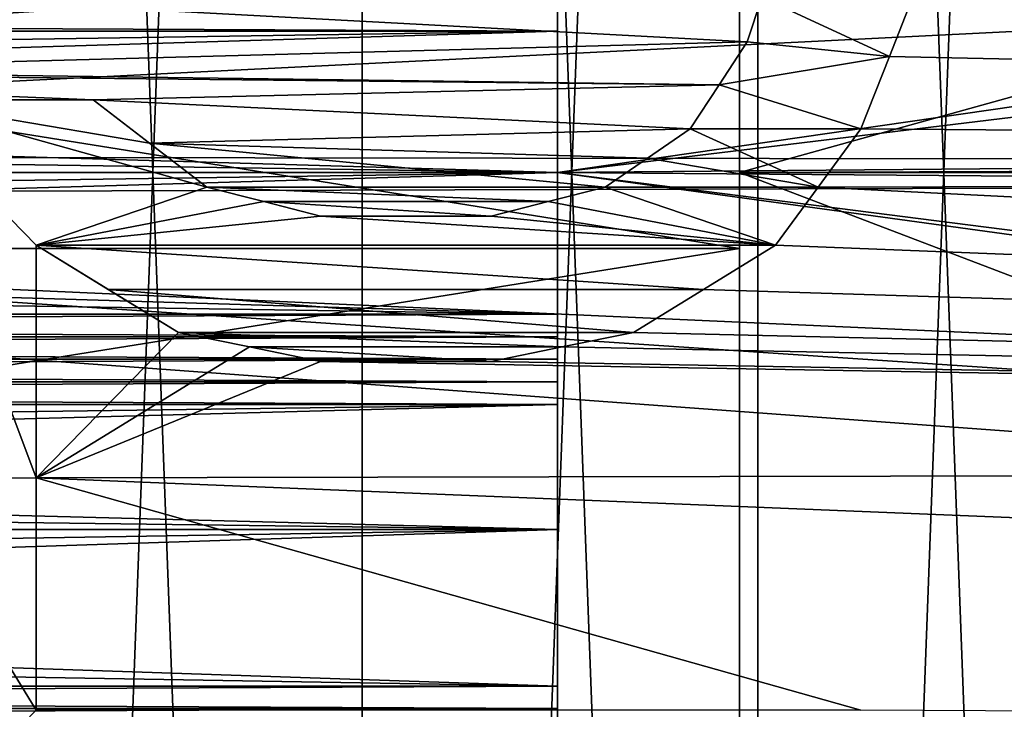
# Model space of a CAD drawing. Header units: millimetres. Extents: x -143 to 143, y -35 to 35.
# Tile 327 of 533: x 100.93 to 104.17, y -1.77 to 0.5. Entities that reach past the tile are written whole.
import ezdxf

# ---------------------------------------------------------------- set-up
doc = ezdxf.new("R2010")
doc.units = ezdxf.units.MM
doc.header["$LTSCALE"] = 65.185185
for name, color, linetype in [('1137', 7, 'CONTINUOUS'), ('1301', 7, 'CONTINUOUS'), ('1323', 7, 'CONTINUOUS'), ('1541', 7, 'CONTINUOUS'), ('1553', 7, 'CONTINUOUS'), ('1554', 7, 'CONTINUOUS'), ('1559', 7, 'CONTINUOUS'), ('1560', 7, 'CONTINUOUS'), ('1561', 7, 'CONTINUOUS'), ('1562', 7, 'CONTINUOUS'), ('1563', 7, 'CONTINUOUS'), ('1564', 7, 'CONTINUOUS'), ('1565', 7, 'CONTINUOUS'), ('1566', 7, 'CONTINUOUS'), ('1587', 7, 'CONTINUOUS'), ('1588', 7, 'CONTINUOUS'), ('1589', 7, 'CONTINUOUS'), ('1590', 7, 'CONTINUOUS'), ('1591', 7, 'CONTINUOUS'), ('1592', 7, 'CONTINUOUS'), ('473', 7, 'CONTINUOUS'), ('483', 7, 'CONTINUOUS'), ('535', 7, 'CONTINUOUS'), ('536', 7, 'CONTINUOUS'), ('537', 7, 'CONTINUOUS'), ('584', 7, 'CONTINUOUS'), ('585', 7, 'CONTINUOUS'), ('586', 7, 'CONTINUOUS'), ('587', 7, 'CONTINUOUS'), ('588', 7, 'CONTINUOUS'), ('589', 7, 'CONTINUOUS'), ('590', 7, 'CONTINUOUS'), ('671', 7, 'CONTINUOUS'), ('672', 7, 'CONTINUOUS'), ('673', 7, 'CONTINUOUS'), ('674', 7, 'CONTINUOUS'), ('675', 7, 'CONTINUOUS'), ('676', 7, 'CONTINUOUS'), ('677', 7, 'CONTINUOUS'), ('727', 7, 'CONTINUOUS'), ('728', 7, 'CONTINUOUS'), ('729', 7, 'CONTINUOUS'), ('730', 7, 'CONTINUOUS'), ('849', 7, 'CONTINUOUS')]:
    doc.layers.add(name, color=color, linetype=linetype)

msp = doc.modelspace()

# ---------------------------------------------------------------- linework, layer by layer
at = {"layer": '1137', "linetype": 'CONTINUOUS'}
for points in [[(93.65, 0.0589, 18.4999), (93.65, 3.264, 18.2098), (140.45, 3.0752, 18.2426), (93.65, 0.0589, 18.4999)], [(140.45, 0, 18.5), (93.65, 0.0589, 18.4999), (140.45, 3.0752, 18.2426), (140.45, 0, 18.5)], [(93.65, -3.1481, 18.2302), (93.65, 0.0589, 18.4999), (140.45, -3.0752, 18.2426), (93.65, -3.1481, 18.2302)], [(140.45, -3.0752, 18.2426), (93.65, 0.0589, 18.4999), (140.45, 0, 18.5), (140.45, -3.0752, 18.2426)]]:
    msp.add_3dface(points, dxfattribs=at)
at = {"layer": '1301', "linetype": 'CONTINUOUS'}
for points in [[(121.8264, 0.9654, -20.4773), (121.7, 0, -20.5), (103.8875, 0.8139, -20.4838), (121.8264, 0.9654, -20.4773)], [(103.8875, 0.8139, -20.4838), (121.7, 0, -20.5), (103.8875, 0.6223, -20.4906), (103.8875, 0.8139, -20.4838)], [(99.7625, 0.3351, -20.4973), (99.7625, 0.6224, -20.4905), (103.325, 0.4309, -20.4955), (99.7625, 0.3351, -20.4973)], [(103.325, 0.4309, -20.4955), (99.7625, 0.6224, -20.4905), (103.373, 0.578, -20.4919), (103.325, 0.4309, -20.4955)], [(103.8875, 0.6223, -20.4906), (121.7, 0, -20.5), (103.7938, 0.383, -20.4964), (103.8875, 0.6223, -20.4906)], [(103.2326, 0.2893, -20.498), (99.7625, 0.3351, -20.4973), (103.325, 0.4309, -20.4955), (103.2326, 0.2893, -20.498)], [(103.7938, 0.383, -20.4964), (121.7, 0, -20.5), (103.7, 0.1436, -20.4995), (103.7938, 0.383, -20.4964)], [(98.825, 0.3351, -20.4973), (99.7625, 0.3351, -20.4973), (103.2326, 0.2893, -20.498), (98.825, 0.3351, -20.4973)], [(101.1688, 0.2394, -20.4986), (98.825, 0.3351, -20.4973), (103.2326, 0.2893, -20.498), (101.1688, 0.2394, -20.4986)], [(98.825, 0.3351, -20.4973), (101.1688, 0.2394, -20.4986), (100.5125, 0.2394, -20.4986), (98.825, 0.3351, -20.4973)], [(103.1375, 0.1436, -20.4995), (101.1688, 0.2394, -20.4986), (103.2326, 0.2893, -20.498), (103.1375, 0.1436, -20.4995)], [(101.3551, 0.0966, -20.4998), (101.1688, 0.2394, -20.4986), (103.1375, 0.1436, -20.4995), (101.3551, 0.0966, -20.4998)], [(102.9969, 0.0479, -20.4999), (101.3551, 0.0966, -20.4998), (103.1375, 0.1436, -20.4995), (102.9969, 0.0479, -20.4999)], [(103.7, 0.1436, -20.4995), (121.7, 0, -20.5), (103.5594, -0.0479, -20.4999), (103.7, 0.1436, -20.4995)], [(101.5437, -0.0479, -20.4999), (101.3551, 0.0966, -20.4998), (102.8563, -0.0479, -20.4999), (101.5437, -0.0479, -20.4999)], [(102.8563, -0.0479, -20.4999), (101.3551, 0.0966, -20.4998), (102.9969, 0.0479, -20.4999), (102.8563, -0.0479, -20.4999)], [(121.7, 0, -20.5), (121.8264, -0.9655, -20.4773), (103.5594, -0.0479, -20.4999), (121.7, 0, -20.5)], [(101.7313, -0.0957, -20.4998), (101.5437, -0.0479, -20.4999), (102.6687, -0.0957, -20.4998), (101.7313, -0.0957, -20.4998)], [(102.6687, -0.0957, -20.4998), (101.5437, -0.0479, -20.4999), (102.8563, -0.0479, -20.4999), (102.6687, -0.0957, -20.4998)], [(103.5594, -0.0479, -20.4999), (121.8264, -0.9655, -20.4773), (103.4188, -0.2394, -20.4986), (103.5594, -0.0479, -20.4999)], [(101.9188, -0.1436, -20.4995), (101.7313, -0.0957, -20.4998), (102.4813, -0.1436, -20.4995), (101.9188, -0.1436, -20.4995)], [(102.4813, -0.1436, -20.4995), (101.7313, -0.0957, -20.4998), (102.6687, -0.0957, -20.4998), (102.4813, -0.1436, -20.4995)], [(101.2189, -0.385, -20.4964), (101.45, -0.5266, -20.4932), (100.9812, -0.2394, -20.4986), (101.2189, -0.385, -20.4964)], [(100.9812, -0.2394, -20.4986), (101.45, -0.5266, -20.4932), (100.9812, -1.006, -20.4753), (100.9812, -0.2394, -20.4986)], [(103.4188, -0.2394, -20.4986), (121.8264, -0.9655, -20.4773), (103.1811, -0.385, -20.4964), (103.4188, -0.2394, -20.4986)], [(103.1811, -0.385, -20.4964), (121.8264, -0.9655, -20.4773), (102.95, -0.5266, -20.4932), (103.1811, -0.385, -20.4964)], [(101.45, -0.5266, -20.4932), (101.6844, -0.5745, -20.4919), (100.9812, -1.006, -20.4753), (101.45, -0.5266, -20.4932)], [(102.95, -0.5266, -20.4932), (121.8264, -0.9655, -20.4773), (102.7156, -0.5745, -20.4919), (102.95, -0.5266, -20.4932)], [(101.9188, -0.6223, -20.4906), (100.9812, -1.006, -20.4753), (101.6844, -0.5745, -20.4919), (101.9188, -0.6223, -20.4906)], [(102.7156, -0.5745, -20.4919), (121.8264, -0.9655, -20.4773), (102.4813, -0.6223, -20.4906), (102.7156, -0.5745, -20.4919)], [(101.9188, -0.6223, -20.4906), (121.8264, -0.9655, -20.4773), (100.9812, -1.006, -20.4753), (101.9188, -0.6223, -20.4906)], [(102.4813, -0.6223, -20.4906), (121.8264, -0.9655, -20.4773), (101.9188, -0.6223, -20.4906), (102.4813, -0.6223, -20.4906)], [(121.8264, -0.9655, -20.4773), (122.1997, -1.8704, -20.4145), (100.9812, -1.006, -20.4753), (121.8264, -0.9655, -20.4773)], [(100.9812, -1.006, -20.4753), (122.1997, -1.8704, -20.4145), (103.7, -1.7713, -20.4233), (100.9812, -1.006, -20.4753)], [(100.9812, -1.7713, -20.4233), (100.9812, -1.006, -20.4753), (103.7, -1.7713, -20.4233), (100.9812, -1.7713, -20.4233)]]:
    msp.add_3dface(points, dxfattribs=at)
at = {"layer": '1323', "linetype": 'CONTINUOUS'}
for points in [[(140.45, 0.0589, 20.4999), (140.45, 3.6113, 20.1794), (93.65, 3.4683, 20.2045), (140.45, 0.0589, 20.4999)], [(93.65, -0.0836, 20.4998), (140.45, 0.0589, 20.4999), (93.65, 3.4683, 20.2045), (93.65, -0.0836, 20.4998)], [(140.45, -3.4954, 20.1998), (140.45, 0.0589, 20.4999), (93.65, -0.0836, 20.4998), (140.45, -3.4954, 20.1998)], [(93.65, -3.633, 20.1755), (140.45, -3.4954, 20.1998), (93.65, -0.0836, 20.4998), (93.65, -3.633, 20.1755)]]:
    msp.add_3dface(points, dxfattribs=at)
at = {"layer": '1541', "linetype": 'CONTINUOUS'}
for points in [[(103.8875, 0.6223, -20.5906), (103.7938, 0.383, -20.5964), (103.373, 0.578, -20.5919), (103.8875, 0.6223, -20.5906)], [(103.373, 0.578, -20.5919), (103.7938, 0.383, -20.5964), (103.325, 0.4309, -20.5955), (103.373, 0.578, -20.5919)], [(103.325, 0.4309, -20.5955), (103.7938, 0.383, -20.5964), (103.2326, 0.2893, -20.598), (103.325, 0.4309, -20.5955)], [(103.7938, 0.383, -20.5964), (103.7, 0.1436, -20.5995), (103.2326, 0.2893, -20.598), (103.7938, 0.383, -20.5964)], [(103.2326, 0.2893, -20.598), (103.7, 0.1436, -20.5995), (103.1375, 0.1436, -20.5995), (103.2326, 0.2893, -20.598)], [(101.3551, 0.0966, -20.5998), (101.5437, -0.0479, -20.5999), (100.5125, 0.2394, -20.5986), (101.3551, 0.0966, -20.5998)], [(100.5125, 0.2394, -20.5986), (101.5437, -0.0479, -20.5999), (100.9812, -0.2394, -20.5986), (100.5125, 0.2394, -20.5986)], [(101.1688, 0.2394, -20.5986), (101.3551, 0.0966, -20.5998), (100.5125, 0.2394, -20.5986), (101.1688, 0.2394, -20.5986)], [(100.5125, -1.0072, -20.5754), (100.5125, 0.2394, -20.5986), (100.9812, -1.006, -20.5754), (100.5125, -1.0072, -20.5754)], [(100.9812, -1.006, -20.5754), (100.5125, 0.2394, -20.5986), (100.9812, -0.2394, -20.5986), (100.9812, -1.006, -20.5754)], [(103.1375, 0.1436, -20.5995), (103.5594, -0.0479, -20.5999), (102.9969, 0.0479, -20.5999), (103.1375, 0.1436, -20.5995)], [(103.7, 0.1436, -20.5995), (103.5594, -0.0479, -20.5999), (103.1375, 0.1436, -20.5995), (103.7, 0.1436, -20.5995)], [(102.9969, 0.0479, -20.5999), (103.5594, -0.0479, -20.5999), (102.8563, -0.0479, -20.5999), (102.9969, 0.0479, -20.5999)], [(101.5437, -0.0479, -20.5999), (101.7313, -0.0957, -20.5998), (100.9812, -0.2394, -20.5986), (101.5437, -0.0479, -20.5999)], [(102.8563, -0.0479, -20.5999), (103.4188, -0.2394, -20.5986), (102.6687, -0.0957, -20.5998), (102.8563, -0.0479, -20.5999)], [(103.5594, -0.0479, -20.5999), (103.4188, -0.2394, -20.5986), (102.8563, -0.0479, -20.5999), (103.5594, -0.0479, -20.5999)], [(101.9188, -0.1436, -20.5995), (100.9812, -0.2394, -20.5986), (101.7313, -0.0957, -20.5998), (101.9188, -0.1436, -20.5995)], [(102.6687, -0.0957, -20.5998), (103.4188, -0.2394, -20.5986), (102.4813, -0.1436, -20.5995), (102.6687, -0.0957, -20.5998)], [(103.4188, -0.2394, -20.5986), (100.9812, -0.2394, -20.5986), (101.9188, -0.1436, -20.5995), (103.4188, -0.2394, -20.5986)], [(102.4813, -0.1436, -20.5995), (103.4188, -0.2394, -20.5986), (101.9188, -0.1436, -20.5995), (102.4813, -0.1436, -20.5995)], [(101.2189, -0.385, -20.5964), (100.9812, -0.2394, -20.5986), (103.1811, -0.385, -20.5964), (101.2189, -0.385, -20.5964)], [(103.1811, -0.385, -20.5964), (100.9812, -0.2394, -20.5986), (103.4188, -0.2394, -20.5986), (103.1811, -0.385, -20.5964)], [(101.45, -0.5266, -20.5933), (101.2189, -0.385, -20.5964), (102.95, -0.5266, -20.5933), (101.45, -0.5266, -20.5933)], [(102.95, -0.5266, -20.5933), (101.2189, -0.385, -20.5964), (103.1811, -0.385, -20.5964), (102.95, -0.5266, -20.5933)], [(101.6844, -0.5745, -20.592), (101.45, -0.5266, -20.5933), (102.7156, -0.5745, -20.592), (101.6844, -0.5745, -20.592)], [(102.7156, -0.5745, -20.592), (101.45, -0.5266, -20.5933), (102.95, -0.5266, -20.5933), (102.7156, -0.5745, -20.592)], [(101.9188, -0.6223, -20.5906), (101.6844, -0.5745, -20.592), (102.4813, -0.6223, -20.5906), (101.9188, -0.6223, -20.5906)], [(102.4813, -0.6223, -20.5906), (101.6844, -0.5745, -20.592), (102.7156, -0.5745, -20.592), (102.4813, -0.6223, -20.5906)], [(100.9812, -1.7713, -20.5237), (100.5125, -1.0072, -20.5754), (100.9812, -1.006, -20.5754), (100.9812, -1.7713, -20.5237)], [(100.5125, -2.25, -20.4768), (100.5125, -1.0072, -20.5754), (100.9812, -1.7713, -20.5237), (100.5125, -2.25, -20.4768)]]:
    msp.add_3dface(points, dxfattribs=at)
at = {"layer": '1553', "linetype": 'CONTINUOUS'}
for points in [[(101.1688, 0.2394, -20.4986), (101.3551, 0.0966, -20.4998), (101.1688, 0.2394, -20.5986), (101.1688, 0.2394, -20.4986)], [(101.3551, 0.0966, -20.4998), (101.3551, 0.0966, -20.5998), (101.1688, 0.2394, -20.5986), (101.3551, 0.0966, -20.4998)], [(101.3551, 0.0966, -20.4998), (101.5437, -0.0479, -20.4999), (101.3551, 0.0966, -20.5998), (101.3551, 0.0966, -20.4998)], [(101.5437, -0.0479, -20.4999), (101.5437, -0.0479, -20.5999), (101.3551, 0.0966, -20.5998), (101.5437, -0.0479, -20.4999)]]:
    msp.add_3dface(points, dxfattribs=at)
at = {"layer": '1554', "linetype": 'CONTINUOUS'}
for points in [[(100.5125, 0.2394, -20.4986), (101.1688, 0.2394, -20.4986), (100.5125, 0.2394, -20.5986), (100.5125, 0.2394, -20.4986)], [(101.1688, 0.2394, -20.4986), (101.1688, 0.2394, -20.5986), (100.5125, 0.2394, -20.5986), (101.1688, 0.2394, -20.4986)]]:
    msp.add_3dface(points, dxfattribs=at)
at = {"layer": '1559', "linetype": 'CONTINUOUS'}
for points in [[(100.9812, -0.2394, -20.4986), (100.9812, -1.006, -20.4753), (100.9812, -0.2394, -20.5986), (100.9812, -0.2394, -20.4986)], [(100.9812, -1.006, -20.4753), (100.9812, -1.006, -20.5754), (100.9812, -0.2394, -20.5986), (100.9812, -1.006, -20.4753)], [(100.9812, -1.006, -20.4753), (100.9812, -1.7713, -20.4233), (100.9812, -1.006, -20.5754), (100.9812, -1.006, -20.4753)], [(100.9812, -1.7713, -20.4233), (100.9812, -1.7713, -20.5237), (100.9812, -1.006, -20.5754), (100.9812, -1.7713, -20.4233)]]:
    msp.add_3dface(points, dxfattribs=at)
at = {"layer": '1560', "linetype": 'CONTINUOUS'}
for points in [[(101.2189, -0.385, -20.4964), (100.9812, -0.2394, -20.4986), (101.2189, -0.385, -20.5964), (101.2189, -0.385, -20.4964)], [(100.9812, -0.2394, -20.4986), (100.9812, -0.2394, -20.5986), (101.2189, -0.385, -20.5964), (100.9812, -0.2394, -20.4986)], [(101.45, -0.5266, -20.4932), (101.2189, -0.385, -20.4964), (101.45, -0.5266, -20.5933), (101.45, -0.5266, -20.4932)], [(101.2189, -0.385, -20.4964), (101.2189, -0.385, -20.5964), (101.45, -0.5266, -20.5933), (101.2189, -0.385, -20.4964)]]:
    msp.add_3dface(points, dxfattribs=at)
at = {"layer": '1561', "linetype": 'CONTINUOUS'}
for points in [[(101.6844, -0.5745, -20.4919), (101.45, -0.5266, -20.4932), (101.6844, -0.5745, -20.592), (101.6844, -0.5745, -20.4919)], [(101.45, -0.5266, -20.4932), (101.45, -0.5266, -20.5933), (101.6844, -0.5745, -20.592), (101.45, -0.5266, -20.4932)], [(101.9188, -0.6223, -20.4906), (101.6844, -0.5745, -20.4919), (101.9188, -0.6223, -20.5906), (101.9188, -0.6223, -20.4906)], [(101.6844, -0.5745, -20.4919), (101.6844, -0.5745, -20.592), (101.9188, -0.6223, -20.5906), (101.6844, -0.5745, -20.4919)]]:
    msp.add_3dface(points, dxfattribs=at)
at = {"layer": '1562', "linetype": 'CONTINUOUS'}
for points in [[(102.4813, -0.6223, -20.4906), (101.9188, -0.6223, -20.4906), (102.4813, -0.6223, -20.5906), (102.4813, -0.6223, -20.4906)], [(101.9188, -0.6223, -20.4906), (101.9188, -0.6223, -20.5906), (102.4813, -0.6223, -20.5906), (101.9188, -0.6223, -20.4906)]]:
    msp.add_3dface(points, dxfattribs=at)
at = {"layer": '1563', "linetype": 'CONTINUOUS'}
for points in [[(102.95, -0.5266, -20.4932), (102.7156, -0.5745, -20.4919), (102.95, -0.5266, -20.5933), (102.95, -0.5266, -20.4932)], [(102.7156, -0.5745, -20.4919), (102.7156, -0.5745, -20.592), (102.95, -0.5266, -20.5933), (102.7156, -0.5745, -20.4919)], [(102.7156, -0.5745, -20.4919), (102.4813, -0.6223, -20.4906), (102.7156, -0.5745, -20.592), (102.7156, -0.5745, -20.4919)], [(102.4813, -0.6223, -20.4906), (102.4813, -0.6223, -20.5906), (102.7156, -0.5745, -20.592), (102.4813, -0.6223, -20.4906)]]:
    msp.add_3dface(points, dxfattribs=at)
at = {"layer": '1564', "linetype": 'CONTINUOUS'}
for points in [[(103.4188, -0.2394, -20.4986), (103.1811, -0.385, -20.4964), (103.4188, -0.2394, -20.5986), (103.4188, -0.2394, -20.4986)], [(103.1811, -0.385, -20.4964), (103.1811, -0.385, -20.5964), (103.4188, -0.2394, -20.5986), (103.1811, -0.385, -20.4964)], [(103.1811, -0.385, -20.4964), (102.95, -0.5266, -20.4932), (103.1811, -0.385, -20.5964), (103.1811, -0.385, -20.4964)], [(102.95, -0.5266, -20.4932), (102.95, -0.5266, -20.5933), (103.1811, -0.385, -20.5964), (102.95, -0.5266, -20.4932)]]:
    msp.add_3dface(points, dxfattribs=at)
at = {"layer": '1565', "linetype": 'CONTINUOUS'}
for points in [[(103.7, 0.1436, -20.4995), (103.5594, -0.0479, -20.4999), (103.7, 0.1436, -20.5995), (103.7, 0.1436, -20.4995)], [(103.5594, -0.0479, -20.4999), (103.5594, -0.0479, -20.5999), (103.7, 0.1436, -20.5995), (103.5594, -0.0479, -20.4999)], [(103.5594, -0.0479, -20.4999), (103.4188, -0.2394, -20.4986), (103.5594, -0.0479, -20.5999), (103.5594, -0.0479, -20.4999)], [(103.4188, -0.2394, -20.4986), (103.4188, -0.2394, -20.5986), (103.5594, -0.0479, -20.5999), (103.4188, -0.2394, -20.4986)]]:
    msp.add_3dface(points, dxfattribs=at)
at = {"layer": '1566', "linetype": 'CONTINUOUS'}
for points in [[(103.8875, 0.6223, -20.4906), (103.7938, 0.383, -20.4964), (103.8875, 0.6223, -20.5906), (103.8875, 0.6223, -20.4906)], [(103.7938, 0.383, -20.4964), (103.7938, 0.383, -20.5964), (103.8875, 0.6223, -20.5906), (103.7938, 0.383, -20.4964)], [(103.7938, 0.383, -20.4964), (103.7, 0.1436, -20.4995), (103.7938, 0.383, -20.5964), (103.7938, 0.383, -20.4964)], [(103.7, 0.1436, -20.4995), (103.7, 0.1436, -20.5995), (103.7938, 0.383, -20.5964), (103.7, 0.1436, -20.4995)]]:
    msp.add_3dface(points, dxfattribs=at)
at = {"layer": '1587', "linetype": 'CONTINUOUS'}
for points in [[(103.325, 0.4309, -20.4955), (103.373, 0.578, -20.4919), (103.325, 0.4309, -20.5955), (103.325, 0.4309, -20.4955)], [(103.373, 0.578, -20.4919), (103.373, 0.578, -20.5919), (103.325, 0.4309, -20.5955), (103.373, 0.578, -20.4919)]]:
    msp.add_3dface(points, dxfattribs=at)
at = {"layer": '1588', "linetype": 'CONTINUOUS'}
for points in [[(103.2326, 0.2893, -20.498), (103.325, 0.4309, -20.4955), (103.2326, 0.2893, -20.598), (103.2326, 0.2893, -20.498)], [(103.325, 0.4309, -20.4955), (103.325, 0.4309, -20.5955), (103.2326, 0.2893, -20.598), (103.325, 0.4309, -20.4955)], [(103.1375, 0.1436, -20.4995), (103.2326, 0.2893, -20.498), (103.1375, 0.1436, -20.5995), (103.1375, 0.1436, -20.4995)], [(103.2326, 0.2893, -20.498), (103.2326, 0.2893, -20.598), (103.1375, 0.1436, -20.5995), (103.2326, 0.2893, -20.498)]]:
    msp.add_3dface(points, dxfattribs=at)
at = {"layer": '1589', "linetype": 'CONTINUOUS'}
for points in [[(102.9969, 0.0479, -20.4999), (103.1375, 0.1436, -20.4995), (102.9969, 0.0479, -20.5999), (102.9969, 0.0479, -20.4999)], [(103.1375, 0.1436, -20.4995), (103.1375, 0.1436, -20.5995), (102.9969, 0.0479, -20.5999), (103.1375, 0.1436, -20.4995)], [(102.8563, -0.0479, -20.4999), (102.9969, 0.0479, -20.4999), (102.8563, -0.0479, -20.5999), (102.8563, -0.0479, -20.4999)], [(102.9969, 0.0479, -20.4999), (102.9969, 0.0479, -20.5999), (102.8563, -0.0479, -20.5999), (102.9969, 0.0479, -20.4999)]]:
    msp.add_3dface(points, dxfattribs=at)
at = {"layer": '1590', "linetype": 'CONTINUOUS'}
for points in [[(102.6687, -0.0957, -20.4998), (102.8563, -0.0479, -20.4999), (102.6687, -0.0957, -20.5998), (102.6687, -0.0957, -20.4998)], [(102.8563, -0.0479, -20.4999), (102.8563, -0.0479, -20.5999), (102.6687, -0.0957, -20.5998), (102.8563, -0.0479, -20.4999)], [(102.4813, -0.1436, -20.4995), (102.6687, -0.0957, -20.4998), (102.4813, -0.1436, -20.5995), (102.4813, -0.1436, -20.4995)], [(102.6687, -0.0957, -20.4998), (102.6687, -0.0957, -20.5998), (102.4813, -0.1436, -20.5995), (102.6687, -0.0957, -20.4998)]]:
    msp.add_3dface(points, dxfattribs=at)
at = {"layer": '1591', "linetype": 'CONTINUOUS'}
for points in [[(101.9188, -0.1436, -20.4995), (102.4813, -0.1436, -20.4995), (101.9188, -0.1436, -20.5995), (101.9188, -0.1436, -20.4995)], [(102.4813, -0.1436, -20.4995), (102.4813, -0.1436, -20.5995), (101.9188, -0.1436, -20.5995), (102.4813, -0.1436, -20.4995)]]:
    msp.add_3dface(points, dxfattribs=at)
at = {"layer": '1592', "linetype": 'CONTINUOUS'}
for points in [[(101.5437, -0.0479, -20.4999), (101.7313, -0.0957, -20.4998), (101.5437, -0.0479, -20.5999), (101.5437, -0.0479, -20.4999)], [(101.5437, -0.0479, -20.5999), (101.7313, -0.0957, -20.4998), (101.7313, -0.0957, -20.5998), (101.5437, -0.0479, -20.5999)], [(101.7313, -0.0957, -20.4998), (101.9188, -0.1436, -20.4995), (101.7313, -0.0957, -20.5998), (101.7313, -0.0957, -20.4998)], [(101.9188, -0.1436, -20.4995), (101.9188, -0.1436, -20.5995), (101.7313, -0.0957, -20.5998), (101.9188, -0.1436, -20.4995)]]:
    msp.add_3dface(points, dxfattribs=at)
at = {"layer": '473', "linetype": 'CONTINUOUS'}
for points in [[(100.6006, 20.4248, -57), (102.0558, 18.4539, -57), (100.6007, -20.4247, -57), (100.6006, 20.4248, -57)], [(102.0558, 18.4539, -57), (102.0558, -18.4538, -57), (100.6007, -20.4247, -57), (102.0558, 18.4539, -57)], [(102.0558, 18.4539, -57), (103.3596, 16.3797, -57), (102.0558, -18.4538, -57), (102.0558, 18.4539, -57)], [(103.3596, 16.3797, -57), (103.3597, -16.3796, -57), (102.0558, -18.4538, -57), (103.3596, 16.3797, -57)], [(103.3596, 16.3797, -57), (104.5047, 14.2139, -57), (103.3597, -16.3796, -57), (103.3596, 16.3797, -57)], [(104.5047, 14.2139, -57), (104.5048, -14.2138, -57), (103.3597, -16.3796, -57), (104.5047, 14.2139, -57)]]:
    msp.add_3dface(points, dxfattribs=at)
at = {"layer": '483', "linetype": 'CONTINUOUS'}
for points in [[(100.6006, -20.4248, -56.5), (102.0558, -18.4539, -56.5), (100.6007, 20.4247, -56.5), (100.6006, -20.4248, -56.5)], [(102.0558, -18.4539, -56.5), (102.0558, 18.4538, -56.5), (100.6007, 20.4247, -56.5), (102.0558, -18.4539, -56.5)], [(102.0558, -18.4539, -56.5), (103.3596, -16.3797, -56.5), (102.0558, 18.4538, -56.5), (102.0558, -18.4539, -56.5)], [(103.3596, -16.3797, -56.5), (103.3597, 16.3796, -56.5), (102.0558, 18.4538, -56.5), (103.3596, -16.3797, -56.5)], [(103.3596, -16.3797, -56.5), (104.5047, -14.2139, -56.5), (103.3597, 16.3796, -56.5), (103.3596, -16.3797, -56.5)], [(104.5047, -14.2139, -56.5), (104.5048, 14.2138, -56.5), (103.3597, 16.3796, -56.5), (104.5047, -14.2139, -56.5)]]:
    msp.add_3dface(points, dxfattribs=at)
at = {"layer": '535', "linetype": 'CONTINUOUS'}
for points in [[(102.7, -0.0001, -10.65), (110.8, 1.1723, -10.5853), (102.7, 2.0775, -10.4454), (102.7, -0.0001, -10.65)], [(110.8, 0.0702, -10.6498), (110.8, 1.1723, -10.5853), (102.7, -0.0001, -10.65), (110.8, 0.0702, -10.6498)], [(110.8, -1.0326, -10.5998), (110.8, 0.0702, -10.6498), (102.7, -0.0001, -10.65), (110.8, -1.0326, -10.5998)], [(102.7, -2.0776, -10.4454), (110.8, -1.0326, -10.5998), (102.7, -0.0001, -10.65), (102.7, -2.0776, -10.4454)], [(110.8, -2.1242, -10.436), (110.8, -1.0326, -10.5998), (102.7, -2.0776, -10.4454), (110.8, -2.1242, -10.436)]]:
    msp.add_3dface(points, dxfattribs=at)
at = {"layer": '536', "linetype": 'CONTINUOUS'}
for points in [[(102.7, 2.0776, 10.4454), (110.8, 0.9847, 10.6044), (102.7, 0.0001, 10.65), (102.7, 2.0776, 10.4454)], [(110.8, 0.9847, 10.6044), (110.8, -0.0634, 10.6498), (102.7, 0.0001, 10.65), (110.8, 0.9847, 10.6044)], [(110.8, -0.0634, 10.6498), (110.8, -1.1109, 10.5919), (102.7, 0.0001, 10.65), (110.8, -0.0634, 10.6498)], [(102.7, 0.0001, 10.65), (110.8, -1.1109, 10.5919), (102.7, -2.0775, 10.4454), (102.7, 0.0001, 10.65)], [(110.8, -1.1109, 10.5919), (110.8, -2.1476, 10.4312), (102.7, -2.0775, 10.4454), (110.8, -1.1109, 10.5919)]]:
    msp.add_3dface(points, dxfattribs=at)
at = {"layer": '537', "linetype": 'CONTINUOUS'}
for points in [[(102.7, 2.0776, 10.4454), (102.7, 0.0001, 10.65), (102.7, 1.987, 11.9864), (102.7, 2.0776, 10.4454)], [(102.7, -0.0001, -10.65), (102.7, 2.0775, -10.4454), (102.7, 0, -11.6247), (102.7, -0.0001, -10.65)], [(102.7, 0, -11.6247), (102.7, 2.0775, -10.4454), (102.7, 0.4665, -12.141), (102.7, 0, -11.6247)], [(102.7, 0.4665, -12.141), (102.7, 2.0775, -10.4454), (102.7, 0.541, -12.138), (102.7, 0.4665, -12.141)], [(102.7, 1.987, 11.9864), (102.7, 0.0001, 10.65), (102.7, 1.9135, 11.9984), (102.7, 1.987, 11.9864)], [(102.7, 1.9135, 11.9984), (102.7, 0.0001, 10.65), (102.7, 1.8398, 12.0099), (102.7, 1.9135, 11.9984)], [(102.7, 1.8398, 12.0099), (102.7, 0.0001, 10.65), (102.7, 1.7662, 12.0209), (102.7, 1.8398, 12.0099)], [(102.7, 1.7662, 12.0209), (102.7, 0.0001, 10.65), (102.7, 1.176, 11.565), (102.7, 1.7662, 12.0209)], [(102.7, 1.176, 11.565), (102.7, 0.0001, 10.65), (102.7, 0.7641, 12.1259), (102.7, 1.176, 11.565)], [(102.7, 0.7641, 12.1259), (102.7, 0.0001, 10.65), (102.7, 0.6898, 12.1304), (102.7, 0.7641, 12.1259)], [(102.7, 0.6898, 12.1304), (102.7, 0.0001, 10.65), (102.7, 0.6154, 12.1344), (102.7, 0.6898, 12.1304)], [(102.7, 0.6154, 12.1344), (102.7, 0.0001, 10.65), (102.7, 0.541, 12.138), (102.7, 0.6154, 12.1344)], [(102.7, 0.541, 12.138), (102.7, 0.0001, 10.65), (102.7, 0.4665, 12.141), (102.7, 0.541, 12.138)], [(102.7, 0.4665, 12.141), (102.7, 0.0001, 10.65), (102.7, 0, 11.6247), (102.7, 0.4665, 12.141)], [(102.7, 0.0001, 10.65), (102.7, -2.0775, 10.4454), (102.7, 0, 11.6247), (102.7, 0.0001, 10.65)], [(102.7, -0.4665, -12.141), (102.7, -0.0001, -10.65), (102.7, 0, -11.6247), (102.7, -0.4665, -12.141)], [(102.7, 0, 11.6247), (102.7, -2.0775, 10.4454), (102.7, -0.4665, 12.141), (102.7, 0, 11.6247)], [(102.7, -2.0776, -10.4454), (102.7, -0.0001, -10.65), (102.7, -1.987, -11.9864), (102.7, -2.0776, -10.4454)], [(102.7, -1.987, -11.9864), (102.7, -0.0001, -10.65), (102.7, -1.9135, -11.9984), (102.7, -1.987, -11.9864)], [(102.7, -1.9135, -11.9984), (102.7, -0.0001, -10.65), (102.7, -1.8398, -12.0099), (102.7, -1.9135, -11.9984)], [(102.7, -1.8398, -12.0099), (102.7, -0.0001, -10.65), (102.7, -1.7662, -12.0209), (102.7, -1.8398, -12.0099)], [(102.7, -1.7662, -12.0209), (102.7, -0.0001, -10.65), (102.7, -1.176, -11.565), (102.7, -1.7662, -12.0209)], [(102.7, -1.176, -11.565), (102.7, -0.0001, -10.65), (102.7, -0.7641, -12.1259), (102.7, -1.176, -11.565)], [(102.7, -0.7641, -12.1259), (102.7, -0.0001, -10.65), (102.7, -0.6898, -12.1304), (102.7, -0.7641, -12.1259)], [(102.7, -0.6898, -12.1304), (102.7, -0.0001, -10.65), (102.7, -0.6154, -12.1344), (102.7, -0.6898, -12.1304)], [(102.7, -0.6154, -12.1344), (102.7, -0.0001, -10.65), (102.7, -0.541, -12.138), (102.7, -0.6154, -12.1344)], [(102.7, -0.541, -12.138), (102.7, -0.0001, -10.65), (102.7, -0.4665, -12.141), (102.7, -0.541, -12.138)], [(102.7, -0.4665, 12.141), (102.7, -2.0775, 10.4454), (102.7, -0.541, 12.138), (102.7, -0.4665, 12.141)], [(102.7, -0.541, 12.138), (102.7, -2.0775, 10.4454), (102.7, -0.6154, 12.1344), (102.7, -0.541, 12.138)], [(102.7, -0.6154, 12.1344), (102.7, -2.0775, 10.4454), (102.7, -0.6898, 12.1304), (102.7, -0.6154, 12.1344)], [(102.7, -0.6898, 12.1304), (102.7, -2.0775, 10.4454), (102.7, -1.176, 11.565), (102.7, -0.6898, 12.1304)], [(102.7, -0.7641, 12.1259), (102.7, -0.6898, 12.1304), (102.7, -1.176, 11.565), (102.7, -0.7641, 12.1259)], [(102.7, -1.176, 11.565), (102.7, -2.0775, 10.4454), (102.7, -1.6924, 12.0315), (102.7, -1.176, 11.565)], [(102.7, -1.6924, -12.0315), (102.7, -1.7662, -12.0209), (102.7, -1.176, -11.565), (102.7, -1.6924, -12.0315)], [(102.7, -1.6924, 12.0315), (102.7, -2.0775, 10.4454), (102.7, -1.7662, 12.0209), (102.7, -1.6924, 12.0315)], [(102.7, -1.7662, 12.0209), (102.7, -2.0775, 10.4454), (102.7, -1.8398, 12.0099), (102.7, -1.7662, 12.0209)]]:
    msp.add_3dface(points, dxfattribs=at)
at = {"layer": '584', "linetype": 'CONTINUOUS'}
for points in [[(102.7, -1.7662, -12.0209), (102.7, -1.6924, -12.0315), (86.85, -1.7662, -12.0209), (102.7, -1.7662, -12.0209)], [(102.7, -1.6924, -12.0315), (86.85, -1.6924, -12.0315), (86.85, -1.7662, -12.0209), (102.7, -1.6924, -12.0315)], [(102.7, -1.8398, -12.0099), (102.7, -1.7662, -12.0209), (86.85, -1.8398, -12.0099), (102.7, -1.8398, -12.0099)], [(102.7, -1.7662, -12.0209), (86.85, -1.7662, -12.0209), (86.85, -1.8398, -12.0099), (102.7, -1.7662, -12.0209)]]:
    msp.add_3dface(points, dxfattribs=at)
at = {"layer": '585', "linetype": 'CONTINUOUS'}
for points in [[(102.7, -1.6924, -12.0315), (87.3753, -1.176, -11.565), (87.1202, -1.429, -11.7935), (102.7, -1.6924, -12.0315)], [(102.7, -1.6924, -12.0315), (102.7, -1.176, -11.565), (87.3753, -1.176, -11.565), (102.7, -1.6924, -12.0315)], [(102.7, -1.6924, -12.0315), (87.1202, -1.429, -11.7935), (86.85, -1.6924, -12.0315), (102.7, -1.6924, -12.0315)]]:
    msp.add_3dface(points, dxfattribs=at)
at = {"layer": '586', "linetype": 'CONTINUOUS'}
for points in [[(102.7, -1.176, -11.565), (102.7, -0.7641, -12.1259), (86.85, -0.7641, -12.1259), (102.7, -1.176, -11.565)], [(102.7, -1.176, -11.565), (86.85, -0.7641, -12.1259), (87.1202, -0.9743, -11.8398), (102.7, -1.176, -11.565)], [(102.7, -1.176, -11.565), (87.1202, -0.9743, -11.8398), (87.3753, -1.176, -11.565), (102.7, -1.176, -11.565)]]:
    msp.add_3dface(points, dxfattribs=at)
at = {"layer": '587', "linetype": 'CONTINUOUS'}
for points in [[(102.7, -0.541, -12.138), (102.7, -0.4665, -12.141), (86.85, -0.541, -12.138), (102.7, -0.541, -12.138)], [(102.7, -0.4665, -12.141), (86.85, -0.4665, -12.141), (86.85, -0.541, -12.138), (102.7, -0.4665, -12.141)], [(102.7, -0.6154, -12.1344), (102.7, -0.541, -12.138), (86.85, -0.6154, -12.1344), (102.7, -0.6154, -12.1344)], [(102.7, -0.541, -12.138), (86.85, -0.541, -12.138), (86.85, -0.6154, -12.1344), (102.7, -0.541, -12.138)], [(102.7, -0.6898, -12.1304), (102.7, -0.6154, -12.1344), (86.85, -0.6898, -12.1304), (102.7, -0.6898, -12.1304)], [(102.7, -0.6154, -12.1344), (86.85, -0.6154, -12.1344), (86.85, -0.6898, -12.1304), (102.7, -0.6154, -12.1344)], [(102.7, -0.7641, -12.1259), (102.7, -0.6898, -12.1304), (86.85, -0.7641, -12.1259), (102.7, -0.7641, -12.1259)], [(102.7, -0.6898, -12.1304), (86.85, -0.6898, -12.1304), (86.85, -0.7641, -12.1259), (102.7, -0.6898, -12.1304)]]:
    msp.add_3dface(points, dxfattribs=at)
at = {"layer": '588', "linetype": 'CONTINUOUS'}
for points in [[(102.7, -0.4665, -12.141), (87.3753, 0, -11.6247), (87.1202, -0.2285, -11.8776), (102.7, -0.4665, -12.141)], [(102.7, -0.4665, -12.141), (102.7, 0, -11.6247), (87.3753, 0, -11.6247), (102.7, -0.4665, -12.141)], [(102.7, -0.4665, -12.141), (87.1202, -0.2285, -11.8776), (86.85, -0.4665, -12.141), (102.7, -0.4665, -12.141)]]:
    msp.add_3dface(points, dxfattribs=at)
at = {"layer": '589', "linetype": 'CONTINUOUS'}
for points in [[(102.7, 0, -11.6247), (102.7, 0.4665, -12.141), (86.85, 0.4665, -12.141), (102.7, 0, -11.6247)], [(102.7, 0, -11.6247), (86.85, 0.4665, -12.141), (87.1202, 0.2286, -11.8776), (102.7, 0, -11.6247)], [(102.7, 0, -11.6247), (87.1202, 0.2286, -11.8776), (87.3753, 0, -11.6247), (102.7, 0, -11.6247)]]:
    msp.add_3dface(points, dxfattribs=at)
at = {"layer": '590', "linetype": 'CONTINUOUS'}
for points in [[(102.7, 0.4665, -12.141), (102.7, 0.541, -12.138), (86.85, 0.4665, -12.141), (102.7, 0.4665, -12.141)], [(102.7, 0.541, -12.138), (86.85, 0.541, -12.138), (86.85, 0.4665, -12.141), (102.7, 0.541, -12.138)]]:
    msp.add_3dface(points, dxfattribs=at)
at = {"layer": '671', "linetype": 'CONTINUOUS'}
for points in [[(102.7, -1.6924, 12.0315), (102.7, -1.7662, 12.0209), (86.85, -1.6924, 12.0315), (102.7, -1.6924, 12.0315)], [(102.7, -1.7662, 12.0209), (86.85, -1.7662, 12.0209), (86.85, -1.6924, 12.0315), (102.7, -1.7662, 12.0209)], [(102.7, -1.7662, 12.0209), (102.7, -1.8398, 12.0099), (86.85, -1.7662, 12.0209), (102.7, -1.7662, 12.0209)], [(102.7, -1.8398, 12.0099), (86.85, -1.8398, 12.0099), (86.85, -1.7662, 12.0209), (102.7, -1.8398, 12.0099)]]:
    msp.add_3dface(points, dxfattribs=at)
at = {"layer": '672', "linetype": 'CONTINUOUS'}
for points in [[(102.7, -1.176, 11.565), (102.7, -1.6924, 12.0315), (86.85, -1.6924, 12.0315), (102.7, -1.176, 11.565)], [(102.7, -1.176, 11.565), (86.85, -1.6924, 12.0315), (87.1202, -1.429, 11.7936), (102.7, -1.176, 11.565)], [(102.7, -1.176, 11.565), (87.1202, -1.429, 11.7936), (87.3753, -1.176, 11.565), (102.7, -1.176, 11.565)]]:
    msp.add_3dface(points, dxfattribs=at)
at = {"layer": '673', "linetype": 'CONTINUOUS'}
for points in [[(102.7, -0.7641, 12.1259), (87.1202, -0.9743, 11.8398), (86.85, -0.7641, 12.1259), (102.7, -0.7641, 12.1259)], [(102.7, -0.7641, 12.1259), (87.3753, -1.176, 11.565), (87.1202, -0.9743, 11.8398), (102.7, -0.7641, 12.1259)], [(102.7, -0.7641, 12.1259), (102.7, -1.176, 11.565), (87.3753, -1.176, 11.565), (102.7, -0.7641, 12.1259)]]:
    msp.add_3dface(points, dxfattribs=at)
at = {"layer": '674', "linetype": 'CONTINUOUS'}
for points in [[(102.7, -0.4665, 12.141), (102.7, -0.541, 12.138), (86.85, -0.4665, 12.141), (102.7, -0.4665, 12.141)], [(102.7, -0.541, 12.138), (86.85, -0.541, 12.138), (86.85, -0.4665, 12.141), (102.7, -0.541, 12.138)], [(102.7, -0.541, 12.138), (102.7, -0.6154, 12.1344), (86.85, -0.541, 12.138), (102.7, -0.541, 12.138)], [(102.7, -0.6154, 12.1344), (86.85, -0.6154, 12.1344), (86.85, -0.541, 12.138), (102.7, -0.6154, 12.1344)], [(102.7, -0.6154, 12.1344), (102.7, -0.6898, 12.1304), (86.85, -0.6154, 12.1344), (102.7, -0.6154, 12.1344)], [(102.7, -0.6898, 12.1304), (86.85, -0.6898, 12.1304), (86.85, -0.6154, 12.1344), (102.7, -0.6898, 12.1304)], [(102.7, -0.6898, 12.1304), (102.7, -0.7641, 12.1259), (86.85, -0.6898, 12.1304), (102.7, -0.6898, 12.1304)], [(102.7, -0.7641, 12.1259), (86.85, -0.7641, 12.1259), (86.85, -0.6898, 12.1304), (102.7, -0.7641, 12.1259)]]:
    msp.add_3dface(points, dxfattribs=at)
at = {"layer": '675', "linetype": 'CONTINUOUS'}
for points in [[(102.7, 0, 11.6247), (102.7, -0.4665, 12.141), (86.85, -0.4665, 12.141), (102.7, 0, 11.6247)], [(102.7, 0, 11.6247), (86.85, -0.4665, 12.141), (87.1202, -0.2286, 11.8776), (102.7, 0, 11.6247)], [(102.7, 0, 11.6247), (87.1202, -0.2286, 11.8776), (87.3753, 0, 11.6247), (102.7, 0, 11.6247)]]:
    msp.add_3dface(points, dxfattribs=at)
at = {"layer": '676', "linetype": 'CONTINUOUS'}
for points in [[(102.7, 0.4665, 12.141), (87.1202, 0.2285, 11.8776), (86.85, 0.4665, 12.141), (102.7, 0.4665, 12.141)], [(102.7, 0.4665, 12.141), (87.3753, 0, 11.6247), (87.1202, 0.2285, 11.8776), (102.7, 0.4665, 12.141)], [(102.7, 0.4665, 12.141), (102.7, 0, 11.6247), (87.3753, 0, 11.6247), (102.7, 0.4665, 12.141)]]:
    msp.add_3dface(points, dxfattribs=at)
at = {"layer": '677', "linetype": 'CONTINUOUS'}
for points in [[(102.7, 0.541, 12.138), (102.7, 0.4665, 12.141), (86.85, 0.541, 12.138), (102.7, 0.541, 12.138)], [(102.7, 0.4665, 12.141), (86.85, 0.4665, 12.141), (86.85, 0.541, 12.138), (102.7, 0.4665, 12.141)]]:
    msp.add_3dface(points, dxfattribs=at)
at = {"layer": '727', "linetype": 'CONTINUOUS'}
for points in [[(86.5, 2.4404, 13.7095), (86.5, -0.25, 13.9227), (103.3, 2.4404, 13.7095), (86.5, 2.4404, 13.7095)], [(103.3, 2.4404, 13.7095), (86.5, -0.25, 13.9227), (103.3, -0.2501, 13.9227), (103.3, 2.4404, 13.7095)], [(86.5, -0.2501, -13.9227), (86.5, 2.4404, -13.7095), (103.3, -0.25, -13.9227), (86.5, -0.2501, -13.9227)], [(103.3, -0.25, -13.9227), (86.5, 2.4404, -13.7095), (103.3, 2.4404, -13.7095), (103.3, -0.25, -13.9227)], [(86.5, -0.25, 13.9227), (86.5, -2.9311, 13.613), (103.3, -0.2501, 13.9227), (86.5, -0.25, 13.9227)], [(103.3, -2.9311, -13.613), (86.5, -0.2501, -13.9227), (103.3, -0.25, -13.9227), (103.3, -2.9311, -13.613)], [(103.3, -0.2501, 13.9227), (86.5, -2.9311, 13.613), (103.3, -2.9311, 13.613), (103.3, -0.2501, 13.9227)], [(86.5, -2.9311, -13.613), (86.5, -0.2501, -13.9227), (103.3, -2.9311, -13.613), (86.5, -2.9311, -13.613)]]:
    msp.add_3dface(points, dxfattribs=at)
at = {"layer": '728', "linetype": 'CONTINUOUS'}
for points in [[(103.3, 2.4404, 13.7095), (103.3, -0.2501, 13.9227), (103.3, 11.4095, 13.5973), (103.3, 2.4404, 13.7095)], [(103.3, 11.4095, 13.5973), (103.3, -0.2501, 13.9227), (103.3, -8.875, 15.3719), (103.3, 11.4095, 13.5973)], [(103.3, 8.8751, 15.3719), (103.3, 11.4095, 13.5973), (103.3, -8.875, 15.3719), (103.3, 8.8751, 15.3719)], [(103.3, 6.0708, 16.6796), (103.3, 8.8751, 15.3719), (103.3, -6.0708, 16.6796), (103.3, 6.0708, 16.6796)], [(103.3, -6.0708, 16.6796), (103.3, 8.8751, 15.3719), (103.3, -8.875, 15.3719), (103.3, -6.0708, 16.6796)], [(103.3, -0.25, -13.9227), (103.3, 2.4404, -13.7095), (103.3, 8.875, -15.3719), (103.3, -0.25, -13.9227)], [(103.3, -11.4095, -13.5973), (103.3, -0.25, -13.9227), (103.3, 8.875, -15.3719), (103.3, -11.4095, -13.5973)], [(103.3, -8.8751, -15.3719), (103.3, -11.4095, -13.5973), (103.3, 8.875, -15.3719), (103.3, -8.8751, -15.3719)], [(103.3, 6.0708, -16.6796), (103.3, -8.8751, -15.3719), (103.3, 8.875, -15.3719), (103.3, 6.0708, -16.6796)], [(103.3, -6.0708, -16.6796), (103.3, -8.8751, -15.3719), (103.3, 6.0708, -16.6796), (103.3, -6.0708, -16.6796)], [(103.3, 3.0822, -17.4804), (103.3, -6.0708, -16.6796), (103.3, 6.0708, -16.6796), (103.3, 3.0822, -17.4804)], [(103.3, 3.0822, 17.4804), (103.3, 6.0708, 16.6796), (103.3, -3.0822, 17.4804), (103.3, 3.0822, 17.4804)], [(103.3, -3.0822, 17.4804), (103.3, 6.0708, 16.6796), (103.3, -6.0708, 16.6796), (103.3, -3.0822, 17.4804)], [(103.3, -3.0822, -17.4804), (103.3, -6.0708, -16.6796), (103.3, 3.0822, -17.4804), (103.3, -3.0822, -17.4804)], [(103.3, 0, -17.75), (103.3, -3.0822, -17.4804), (103.3, 3.0822, -17.4804), (103.3, 0, -17.75)], [(103.3, 0, 17.75), (103.3, 3.0822, 17.4804), (103.3, -3.0822, 17.4804), (103.3, 0, 17.75)], [(103.3, -2.9311, -13.613), (103.3, -0.25, -13.9227), (103.3, -11.4095, -13.5973), (103.3, -2.9311, -13.613)], [(103.3, -0.2501, 13.9227), (103.3, -2.9311, 13.613), (103.3, -8.875, 15.3719), (103.3, -0.2501, 13.9227)]]:
    msp.add_3dface(points, dxfattribs=at)
at = {"layer": '729', "linetype": 'CONTINUOUS'}
for points in [[(111.3, 3.109, -17.4756), (111.3, 0.0303, -17.75), (103.3, 3.0822, -17.4804), (111.3, 3.109, -17.4756)], [(111.3, 0.0303, -17.75), (103.3, 0, -17.75), (103.3, 3.0822, -17.4804), (111.3, 0.0303, -17.75)], [(111.3, 0.0303, -17.75), (111.3, -3.0492, -17.4861), (103.3, 0, -17.75), (111.3, 0.0303, -17.75)], [(111.3, -3.0492, -17.4861), (103.3, -3.0822, -17.4804), (103.3, 0, -17.75), (111.3, -3.0492, -17.4861)]]:
    msp.add_3dface(points, dxfattribs=at)
at = {"layer": '730', "linetype": 'CONTINUOUS'}
for points in [[(103.3, 3.0822, 17.4804), (103.3, 0, 17.75), (113.8, 2.9176, 17.5086), (103.3, 3.0822, 17.4804)], [(113.8, 2.9176, 17.5086), (103.3, 0, 17.75), (113.8, 0, 17.75), (113.8, 2.9176, 17.5086)], [(103.3, 0, 17.75), (103.3, -3.0822, 17.4804), (113.8, 0, 17.75), (103.3, 0, 17.75)], [(113.8, 0, 17.75), (103.3, -3.0822, 17.4804), (113.8, -3.0821, 17.4804), (113.8, 0, 17.75)]]:
    msp.add_3dface(points, dxfattribs=at)
at = {"layer": '849', "linetype": 'CONTINUOUS'}
for points in [[(93.65, 3.1481, -18.2302), (93.65, -0.0589, -18.4999), (119.15, 1.2083, -18.4605), (93.65, 3.1481, -18.2302)], [(119.15, 1.2083, -18.4605), (93.65, -0.0589, -18.4999), (119.15, -1.2059, -18.4607), (119.15, 1.2083, -18.4605)], [(93.65, -0.0589, -18.4999), (93.65, -3.264, -18.2098), (119.15, -1.2059, -18.4607), (93.65, -0.0589, -18.4999)], [(119.15, -1.2059, -18.4607), (93.65, -3.264, -18.2098), (119.15, -3.5972, -18.1469), (119.15, -1.2059, -18.4607)]]:
    msp.add_3dface(points, dxfattribs=at)

doc.saveas('drawing.dxf')
